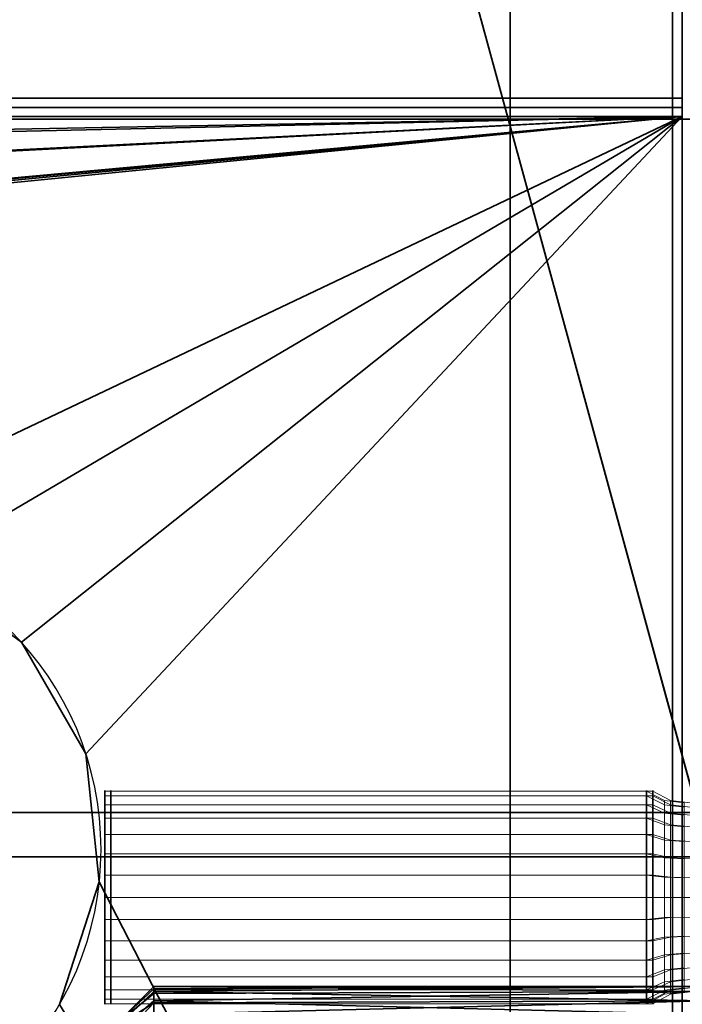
# Model space of a CAD drawing. Header units: millimetres. Extents: x -523 to 5173, y -130 to 66.
# Tile 781 of 1056: x 319 to 337, y -33 to -7. Entities that reach past the tile are written whole.
import ezdxf

# ---------------------------------------------------------------- set-up
doc = ezdxf.new("R2010")
doc.units = ezdxf.units.MM
doc.layers.add('151', color=7, linetype='Continuous', true_color=0xffffff)

# ---------------------------------------------------------------- blocks, each defined once
blk = doc.blocks.new('UG_SURFACE_009')
at = {"layer": '151', "color": 252, "linetype": 'Continuous', "lineweight": 35}
for points in [[(522.5, -46, 2207), (522.5, 40, 2207), (-522.5, 40, 2207), (-522.5, -46, 2207)], [(-372.5, -46, 2057), (-372.5, 40, 2057), (372.5, 40, 2057), (372.5, -46, 2057)]]:
    blk.add_3dface(points, dxfattribs=at)
blk = doc.blocks.new('UG_SURFACE_014')
at = {"layer": '151', "color": 252, "linetype": 'Continuous', "lineweight": 35}
for points in [[(332.665, -62, 2014.25), (332.665, -2, 2014.25), (-332.335, -2, 2014.25), (-332.335, -62, 2014.25)], [(-332.335, -62, 4.25), (-332.335, -2, 4.25), (332.665, -2, 4.25), (332.665, -62, 4.25)], [(332.665, -62, 4.25), (332.665, -2, 4.25), (332.665, -2, 2014.25), (332.665, -62, 2014.25)]]:
    blk.add_3dface(points, dxfattribs=at)
blk = doc.blocks.new('UG_SURFACE_015')
at = {"layer": '151', "color": 252, "linetype": 'Continuous', "lineweight": 35}
for points in [[(337.063, -2.6, 1.75), (266.34, -2.6, 1.75), (266.34, -42.55, 1.75), (337.063, -42.55, 1.75)], [(337.063, -42.55, 0.95), (266.34, -42.55, 0.95), (266.34, -2.6, 0.95), (337.063, -2.6, 0.95)], [(337.063, -42.55, 0.95), (337.063, -2.6, 0.95), (337.063, -2.6, 1.75), (337.063, -42.55, 1.75)], [(-337, -2.847, 2025.108), (337.33, -2.847, 2025.108), (337.33, -8.632, 2023.228), (-337, -8.632, 2023.228)], [(337.33, -8.632, 2023.228), (337.33, -2.847, 2025.108), (337.33, -3.095, 2025.869), (337.33, -8.879, 2023.989)], [(-337, -8.879, 2023.989), (337.33, -8.879, 2023.989), (337.33, -3.095, 2025.869), (-337, -3.095, 2025.869)], [(-337, -8.632, 2023.228), (337.33, -8.632, 2023.228), (337.33, -9.127, 2023.15), (-337, -9.127, 2023.15)], [(337.33, -8.879, 2023.989), (337.33, -9.127, 2023.95), (337.33, -9.127, 2023.15), (337.33, -8.632, 2023.228)], [(-337, -9.127, 2023.95), (337.33, -9.127, 2023.95), (337.33, -8.879, 2023.989), (-337, -8.879, 2023.989)], [(-304.418, -21.326, 2023.15), (-337, -9.127, 2023.15), (337.33, -9.127, 2023.15)], [(337.33, -9.127, 2023.95), (-337, -9.127, 2023.95), (-99.835, -30.9, 2023.95)], [(337.33, -9.127, 2023.15), (-301.592, -23.379, 2023.15), (-304.418, -21.326, 2023.15)], [(-99.835, -30.9, 2023.15), (-301.592, -23.379, 2023.15), (337.33, -9.127, 2023.15)], [(337.33, -9.127, 2023.15), (-98.98, -31.082, 2023.15), (-99.835, -30.9, 2023.15)], [(-99.835, -30.9, 2023.95), (-98.98, -31.082, 2023.95), (337.33, -9.127, 2023.95)], [(337.33, -9.127, 2023.15), (-98.274, -31.595, 2023.15), (-98.98, -31.082, 2023.15)], [(-98.98, -31.082, 2023.95), (-98.274, -31.595, 2023.95), (337.33, -9.127, 2023.95)], [(-98.274, -31.595, 2023.15), (337.33, -9.127, 2023.15), (100.165, -30.9, 2023.15)], [(100.165, -30.9, 2023.95), (337.33, -9.127, 2023.95), (-98.274, -31.595, 2023.95)], [(101.02, -31.082, 2023.15), (100.165, -30.9, 2023.15), (337.33, -9.127, 2023.15)], [(100.165, -30.9, 2023.95), (101.02, -31.082, 2023.95), (337.33, -9.127, 2023.95)], [(101.726, -31.595, 2023.15), (101.02, -31.082, 2023.15), (337.33, -9.127, 2023.15)], [(337.33, -9.127, 2023.95), (101.02, -31.082, 2023.95), (101.726, -31.595, 2023.95)], [(337.33, -9.127, 2023.15), (102.163, -32.351, 2023.15), (101.726, -31.595, 2023.15)], [(101.726, -31.595, 2023.95), (102.163, -32.351, 2023.95), (337.33, -9.127, 2023.95)], [(102.163, -32.351, 2023.15), (337.33, -9.127, 2023.15), (313.165, -20.6, 2023.15), (309.749, -21.326, 2023.15)], [(309.749, -21.326, 2023.95), (313.165, -20.6, 2023.95), (337.33, -9.127, 2023.95), (102.163, -32.351, 2023.95)], [(316.582, -21.326, 2023.15), (313.165, -20.6, 2023.15), (337.33, -9.127, 2023.15)], [(337.33, -9.127, 2023.95), (313.165, -20.6, 2023.95), (316.582, -21.326, 2023.95)], [(337.33, -9.127, 2023.15), (319.408, -23.379, 2023.15), (316.582, -21.326, 2023.15)], [(316.582, -21.326, 2023.95), (319.408, -23.379, 2023.95), (337.33, -9.127, 2023.95)], [(321.154, -26.404, 2023.15), (319.408, -23.379, 2023.15), (337.33, -9.127, 2023.15)], [(337.33, -9.127, 2023.95), (319.408, -23.379, 2023.95), (321.154, -26.404, 2023.95)], [(337.33, -9.127, 2023.15), (337.33, -60.6, 2023.15), (321.519, -29.878, 2023.15), (321.154, -26.404, 2023.15)], [(321.154, -26.404, 2023.95), (321.519, -29.878, 2023.95), (337.33, -60.6, 2023.95), (337.33, -9.127, 2023.95)], [(337.33, -9.127, 2023.95), (337.33, -60.6, 2023.95), (337.33, -60.6, 2023.15), (337.33, -9.127, 2023.15)], [(319.408, -23.379, 2023.15), (319.408, -23.379, 2023.95), (316.582, -21.326, 2023.95), (316.582, -21.326, 2023.15)], [(321.154, -26.404, 2023.15), (321.154, -26.404, 2023.95), (319.408, -23.379, 2023.95), (319.408, -23.379, 2023.15)], [(321.519, -29.878, 2023.15), (321.519, -29.878, 2023.95), (321.154, -26.404, 2023.95), (321.154, -26.404, 2023.15)], [(320.44, -33.2, 2023.15), (320.44, -33.2, 2023.95), (321.519, -29.878, 2023.95), (321.519, -29.878, 2023.15)], [(320.44, -33.2, 2023.15), (321.519, -29.878, 2023.15), (337.33, -60.6, 2023.15)], [(337.33, -60.6, 2023.95), (321.519, -29.878, 2023.95), (320.44, -33.2, 2023.95)]]:
    blk.add_3dface(points, dxfattribs=at)
blk = doc.blocks.new('UG_SURFACE_016')
at = {"layer": '151', "color": 252, "linetype": 'Continuous', "lineweight": 35}
for points in [[(337.063, -2.6, 1.75), (266.34, -2.6, 1.75), (266.34, -42.55, 1.75), (337.063, -42.55, 1.75)], [(337.063, -42.55, 0.95), (266.34, -42.55, 0.95), (266.34, -2.6, 0.95), (337.063, -2.6, 0.95)], [(337.063, -42.55, 0.95), (337.063, -2.6, 0.95), (337.063, -2.6, 1.75), (337.063, -42.55, 1.75)], [(-337, -2.847, 2025.108), (337.33, -2.847, 2025.108), (337.33, -8.632, 2023.228), (-337, -8.632, 2023.228)], [(337.33, -8.632, 2023.228), (337.33, -2.847, 2025.108), (337.33, -3.095, 2025.869), (337.33, -8.879, 2023.989)], [(-337, -8.879, 2023.989), (337.33, -8.879, 2023.989), (337.33, -3.095, 2025.869), (-337, -3.095, 2025.869)], [(-337, -8.632, 2023.228), (337.33, -8.632, 2023.228), (337.33, -9.127, 2023.15), (-337, -9.127, 2023.15)], [(337.33, -8.879, 2023.989), (337.33, -9.127, 2023.95), (337.33, -9.127, 2023.15), (337.33, -8.632, 2023.228)], [(-337, -9.127, 2023.95), (337.33, -9.127, 2023.95), (337.33, -8.879, 2023.989), (-337, -8.879, 2023.989)], [(-304.418, -21.326, 2023.15), (-337, -9.127, 2023.15), (337.33, -9.127, 2023.15)], [(337.33, -9.127, 2023.95), (-337, -9.127, 2023.95), (-99.835, -30.9, 2023.95)], [(337.33, -9.127, 2023.15), (-301.592, -23.379, 2023.15), (-304.418, -21.326, 2023.15)], [(-99.835, -30.9, 2023.15), (-301.592, -23.379, 2023.15), (337.33, -9.127, 2023.15)], [(337.33, -9.127, 2023.15), (-98.98, -31.082, 2023.15), (-99.835, -30.9, 2023.15)], [(-99.835, -30.9, 2023.95), (-98.98, -31.082, 2023.95), (337.33, -9.127, 2023.95)], [(337.33, -9.127, 2023.15), (-98.274, -31.595, 2023.15), (-98.98, -31.082, 2023.15)], [(-98.98, -31.082, 2023.95), (-98.274, -31.595, 2023.95), (337.33, -9.127, 2023.95)], [(-98.274, -31.595, 2023.15), (337.33, -9.127, 2023.15), (100.165, -30.9, 2023.15)], [(100.165, -30.9, 2023.95), (337.33, -9.127, 2023.95), (-98.274, -31.595, 2023.95)], [(101.02, -31.082, 2023.15), (100.165, -30.9, 2023.15), (337.33, -9.127, 2023.15)], [(100.165, -30.9, 2023.95), (101.02, -31.082, 2023.95), (337.33, -9.127, 2023.95)], [(101.726, -31.595, 2023.15), (101.02, -31.082, 2023.15), (337.33, -9.127, 2023.15)], [(337.33, -9.127, 2023.95), (101.02, -31.082, 2023.95), (101.726, -31.595, 2023.95)], [(337.33, -9.127, 2023.15), (102.163, -32.351, 2023.15), (101.726, -31.595, 2023.15)], [(101.726, -31.595, 2023.95), (102.163, -32.351, 2023.95), (337.33, -9.127, 2023.95)], [(102.163, -32.351, 2023.15), (337.33, -9.127, 2023.15), (313.165, -20.6, 2023.15), (309.749, -21.326, 2023.15)], [(309.749, -21.326, 2023.95), (313.165, -20.6, 2023.95), (337.33, -9.127, 2023.95), (102.163, -32.351, 2023.95)], [(316.582, -21.326, 2023.15), (313.165, -20.6, 2023.15), (337.33, -9.127, 2023.15)], [(337.33, -9.127, 2023.95), (313.165, -20.6, 2023.95), (316.582, -21.326, 2023.95)], [(337.33, -9.127, 2023.15), (319.408, -23.379, 2023.15), (316.582, -21.326, 2023.15)], [(316.582, -21.326, 2023.95), (319.408, -23.379, 2023.95), (337.33, -9.127, 2023.95)], [(321.154, -26.404, 2023.15), (319.408, -23.379, 2023.15), (337.33, -9.127, 2023.15)], [(337.33, -9.127, 2023.95), (319.408, -23.379, 2023.95), (321.154, -26.404, 2023.95)], [(337.33, -9.127, 2023.15), (337.33, -60.6, 2023.15), (321.519, -29.878, 2023.15), (321.154, -26.404, 2023.15)], [(321.154, -26.404, 2023.95), (321.519, -29.878, 2023.95), (337.33, -60.6, 2023.95), (337.33, -9.127, 2023.95)], [(337.33, -9.127, 2023.95), (337.33, -60.6, 2023.95), (337.33, -60.6, 2023.15), (337.33, -9.127, 2023.15)], [(319.408, -23.379, 2023.15), (319.408, -23.379, 2023.95), (316.582, -21.326, 2023.95), (316.582, -21.326, 2023.15)], [(321.154, -26.404, 2023.15), (321.154, -26.404, 2023.95), (319.408, -23.379, 2023.95), (319.408, -23.379, 2023.15)], [(321.519, -29.878, 2023.15), (321.519, -29.878, 2023.95), (321.154, -26.404, 2023.95), (321.154, -26.404, 2023.15)], [(320.44, -33.2, 2023.15), (320.44, -33.2, 2023.95), (321.519, -29.878, 2023.95), (321.519, -29.878, 2023.15)], [(320.44, -33.2, 2023.15), (321.519, -29.878, 2023.15), (337.33, -60.6, 2023.15)], [(337.33, -60.6, 2023.95), (321.519, -29.878, 2023.95), (320.44, -33.2, 2023.95)]]:
    blk.add_3dface(points, dxfattribs=at)
blk = doc.blocks.new('UG_SURFACE_017')
at = {"layer": '151', "color": 252, "linetype": 'Continuous', "lineweight": 35}
for points in [[(322, -33.711, 780.159), (323, -32.716, 780.264), (323, -32.782, 779.643)], [(323, -32.909, 780.857), (323, -32.716, 780.264), (322, -33.711, 780.159)], [(323, -32.782, 779.643), (323, -32.847, 779.023), (322, -33.798, 779.332), (322, -33.711, 780.159)], [(338, -32.716, 779.636), (323, -32.782, 779.643), (323, -32.716, 780.264)], [(323, -32.716, 780.264), (338, -32.847, 780.877), (338, -32.716, 779.636)], [(338, -32.716, 779.636), (338, -33.102, 778.45), (323, -32.847, 779.023)], [(323, -32.847, 779.023), (323, -32.782, 779.643), (338, -32.716, 779.636)], [(323, -32.716, 780.264), (323, -32.909, 780.857), (338, -32.847, 780.877)], [(322, -33.798, 779.332), (323, -32.847, 779.023), (323, -33.159, 778.483)], [(322, -33.711, 780.159), (322, -33.968, 780.95), (323, -33.102, 781.45), (323, -32.909, 780.857)], [(323, -33.519, 781.914), (323, -33.102, 781.45), (322, -33.968, 780.95), (322, -34.524, 781.568)], [(338, -33.471, 781.957), (338, -32.847, 780.877), (323, -33.102, 781.45)], [(338, -32.847, 780.877), (323, -32.909, 780.857), (323, -33.102, 781.45)], [(338, -33.102, 778.45), (323, -33.159, 778.483), (323, -32.847, 779.023)], [(338, -33.102, 778.45), (338, -33.937, 777.523), (323, -33.471, 777.943)], [(323, -33.471, 777.943), (323, -33.159, 778.483), (338, -33.102, 778.45)], [(323, -33.102, 781.45), (323, -33.519, 781.914), (338, -33.471, 781.957)], [(323, -33.159, 778.483), (323, -33.471, 777.943), (322, -34.214, 778.612), (322, -33.798, 779.332)]]:
    blk.add_3dface(points, dxfattribs=at)
blk = doc.blocks.new('UG_SURFACE_020')
at = {"layer": '151', "color": 1, "linetype": 'Continuous', "lineweight": 35}
for points in [[(-337.835, -28, -1.05), (338.165, -28, -1.05), (338.165, -48, -1.05), (-337.835, -48, -1.05)], [(-337.835, -28, 0.95), (338.165, -28, 0.95), (338.165, -28, -1.05), (-337.835, -28, -1.05)], [(-337.835, -48, 0.95), (338.165, -48, 0.95), (338.165, -28, 0.95), (-337.835, -28, 0.95)]]:
    blk.add_3dface(points, dxfattribs=at)
blk = doc.blocks.new('UG_SURFACE_021')
at = {"layer": '151', "color": 1, "linetype": 'Continuous', "lineweight": 35}
for points in [[(-337.835, -9.2, 2024.95), (338.165, -9.2, 2024.95), (338.165, -29.2, 2024.95), (-337.835, -29.2, 2024.95)], [(-337.835, -9.2, 2026.95), (338.165, -9.2, 2026.95), (338.165, -9.2, 2024.95), (-337.835, -9.2, 2024.95)], [(-337.835, -29.2, 2026.95), (338.165, -29.2, 2026.95), (338.165, -9.2, 2026.95), (-337.835, -9.2, 2026.95)], [(-337.835, -29.2, 2024.95), (338.165, -29.2, 2024.95), (338.165, -29.2, 2026.95), (-337.835, -29.2, 2026.95)]]:
    blk.add_3dface(points, dxfattribs=at)
blk = doc.blocks.new('UG_SURFACE_027')
at = {"layer": '151', "color": 252, "linetype": 'Continuous', "lineweight": 35}
for points in [[(332.665, -62, 2014.25), (332.665, -2, 2014.25), (-332.335, -2, 2014.25), (-332.335, -62, 2014.25)], [(-332.335, -62, 4.25), (-332.335, -2, 4.25), (332.665, -2, 4.25), (332.665, -62, 4.25)], [(332.665, -62, 4.25), (332.665, -2, 4.25), (332.665, -2, 2014.25), (332.665, -62, 2014.25)]]:
    blk.add_3dface(points, dxfattribs=at)
blk = doc.blocks.new('UG_SURFACE_034')
at = {"layer": '151', "color": 252, "linetype": 'Continuous', "lineweight": 18}
for points in [[(321.664, -28.147, 1877.089), (321.664, -27.544, 1876.045), (321.664, -27.418, 1874.847), (321.664, -30.3, 1875.15)], [(321.664, -27.418, 1874.847), (321.664, -27.791, 1873.701), (321.664, -28.597, 1872.806), (321.664, -30.3, 1875.15)], [(321.664, -27.418, 1874.847), (336.364, -27.418, 1874.847), (336.364, -27.791, 1873.701), (321.664, -27.791, 1873.701)], [(321.664, -27.544, 1876.045), (336.364, -27.544, 1876.045), (336.364, -27.418, 1874.847), (321.664, -27.418, 1874.847)], [(336.364, -27.791, 1873.701), (336.364, -27.418, 1874.847), (336.846, -27.672, 1874.874), (336.846, -28.012, 1873.829)], [(336.364, -27.418, 1874.847), (336.364, -27.544, 1876.045), (336.846, -27.787, 1875.967), (336.846, -27.672, 1874.874)], [(321.664, -28.147, 1877.089), (336.364, -28.147, 1877.089), (336.364, -27.544, 1876.045), (321.664, -27.544, 1876.045)], [(336.364, -27.544, 1876.045), (336.364, -28.147, 1877.089), (336.846, -28.336, 1876.918), (336.846, -27.787, 1875.967)], [(336.846, -28.012, 1873.829), (336.846, -27.672, 1874.874), (337.386, -27.739, 1874.881), (337.386, -28.07, 1873.862)], [(336.846, -27.672, 1874.874), (336.846, -27.787, 1875.967), (337.386, -27.851, 1875.946), (337.386, -27.739, 1874.881)], [(321.664, -27.791, 1873.701), (336.364, -27.791, 1873.701), (336.364, -28.597, 1872.806), (321.664, -28.597, 1872.806)], [(336.364, -28.597, 1872.806), (336.364, -27.791, 1873.701), (336.846, -28.012, 1873.829), (336.846, -28.747, 1873.012)], [(336.846, -27.787, 1875.967), (336.846, -28.336, 1876.918), (337.386, -28.386, 1876.873), (337.386, -27.851, 1875.946)], [(336.846, -28.747, 1873.012), (336.846, -28.012, 1873.829), (337.386, -28.07, 1873.862), (337.386, -28.786, 1873.067)], [(321.664, -30.3, 1875.15), (321.664, -29.121, 1877.797), (321.664, -28.147, 1877.089)], [(321.664, -29.121, 1877.797), (336.364, -29.121, 1877.797), (336.364, -28.147, 1877.089), (321.664, -28.147, 1877.089)], [(336.364, -28.147, 1877.089), (336.364, -29.121, 1877.797), (336.846, -29.225, 1877.564), (336.846, -28.336, 1876.918)], [(336.846, -28.336, 1876.918), (336.846, -29.225, 1877.564), (337.386, -29.253, 1877.503), (337.386, -28.386, 1876.873)], [(321.664, -28.597, 1872.806), (321.664, -29.698, 1872.316), (321.664, -30.902, 1872.316), (321.664, -30.3, 1875.15)], [(321.664, -28.597, 1872.806), (336.364, -28.597, 1872.806), (336.364, -29.698, 1872.316), (321.664, -29.698, 1872.316)], [(336.364, -29.698, 1872.316), (336.364, -28.597, 1872.806), (336.846, -28.747, 1873.012), (336.846, -29.751, 1872.565)], [(336.846, -29.751, 1872.565), (336.846, -28.747, 1873.012), (337.386, -28.786, 1873.067), (337.386, -29.765, 1872.631)], [(321.664, -31.479, 1877.797), (321.664, -30.3, 1878.047), (321.664, -29.121, 1877.797), (321.664, -30.3, 1875.15)], [(321.664, -30.3, 1878.047), (336.364, -30.3, 1878.047), (336.364, -29.121, 1877.797), (321.664, -29.121, 1877.797)], [(336.364, -29.121, 1877.797), (336.364, -30.3, 1878.047), (336.846, -30.3, 1877.792), (336.846, -29.225, 1877.564)], [(336.846, -29.225, 1877.564), (336.846, -30.3, 1877.792), (337.386, -30.3, 1877.725), (337.386, -29.253, 1877.503)], [(321.664, -29.698, 1872.316), (336.364, -29.698, 1872.316), (336.364, -30.902, 1872.316), (321.664, -30.902, 1872.316)], [(336.364, -30.902, 1872.316), (336.364, -29.698, 1872.316), (336.846, -29.751, 1872.565), (336.846, -30.849, 1872.565)], [(336.846, -30.849, 1872.565), (336.846, -29.751, 1872.565), (337.386, -29.765, 1872.631), (337.386, -30.835, 1872.631)], [(321.664, -30.902, 1872.316), (321.664, -32.003, 1872.806), (321.664, -32.809, 1873.701), (321.664, -30.3, 1875.15)], [(321.664, -32.809, 1873.701), (321.664, -33.182, 1874.847), (321.664, -33.056, 1876.045), (321.664, -30.3, 1875.15)], [(321.664, -33.056, 1876.045), (321.664, -32.453, 1877.089), (321.664, -31.479, 1877.797), (321.664, -30.3, 1875.15)], [(321.664, -31.479, 1877.797), (336.364, -31.479, 1877.797), (336.364, -30.3, 1878.047), (321.664, -30.3, 1878.047)], [(336.364, -30.3, 1878.047), (336.364, -31.479, 1877.797), (336.846, -31.375, 1877.564), (336.846, -30.3, 1877.792)], [(336.846, -30.3, 1877.792), (336.846, -31.375, 1877.564), (337.386, -31.347, 1877.503), (337.386, -30.3, 1877.725)], [(321.664, -30.902, 1872.316), (336.364, -30.902, 1872.316), (336.364, -32.003, 1872.806), (321.664, -32.003, 1872.806)], [(336.364, -32.003, 1872.806), (336.364, -30.902, 1872.316), (336.846, -30.849, 1872.565), (336.846, -31.853, 1873.012)], [(336.846, -31.853, 1873.012), (336.846, -30.849, 1872.565), (337.386, -30.835, 1872.631), (337.386, -31.814, 1873.067)], [(321.664, -32.453, 1877.089), (336.364, -32.453, 1877.089), (336.364, -31.479, 1877.797), (321.664, -31.479, 1877.797)], [(336.364, -31.479, 1877.797), (336.364, -32.453, 1877.089), (336.846, -32.264, 1876.918), (336.846, -31.375, 1877.564)], [(336.846, -31.375, 1877.564), (336.846, -32.264, 1876.918), (337.386, -32.214, 1876.873), (337.386, -31.347, 1877.503)], [(321.664, -32.003, 1872.806), (336.364, -32.003, 1872.806), (336.364, -32.809, 1873.701), (321.664, -32.809, 1873.701)], [(336.364, -32.809, 1873.701), (336.364, -32.003, 1872.806), (336.846, -31.853, 1873.012), (336.846, -32.588, 1873.829)], [(336.846, -32.588, 1873.829), (336.846, -31.853, 1873.012), (337.386, -31.814, 1873.067), (337.386, -32.53, 1873.862)], [(336.364, -32.453, 1877.089), (336.364, -33.056, 1876.045), (336.846, -32.813, 1875.967), (336.846, -32.264, 1876.918)], [(336.846, -32.264, 1876.918), (336.846, -32.813, 1875.967), (337.386, -32.749, 1875.946), (337.386, -32.214, 1876.873)], [(321.664, -33.056, 1876.045), (336.364, -33.056, 1876.045), (336.364, -32.453, 1877.089), (321.664, -32.453, 1877.089)], [(336.846, -32.928, 1874.874), (336.846, -32.588, 1873.829), (337.386, -32.53, 1873.862), (337.386, -32.861, 1874.881)], [(321.664, -32.809, 1873.701), (336.364, -32.809, 1873.701), (336.364, -33.182, 1874.847), (321.664, -33.182, 1874.847)], [(336.364, -33.182, 1874.847), (336.364, -32.809, 1873.701), (336.846, -32.588, 1873.829), (336.846, -32.928, 1874.874)], [(336.364, -33.056, 1876.045), (336.364, -33.182, 1874.847), (336.846, -32.928, 1874.874), (336.846, -32.813, 1875.967)], [(336.846, -32.813, 1875.967), (336.846, -32.928, 1874.874), (337.386, -32.861, 1874.881), (337.386, -32.749, 1875.946)], [(321.664, -33.182, 1874.847), (336.364, -33.182, 1874.847), (336.364, -33.056, 1876.045), (321.664, -33.056, 1876.045)]]:
    blk.add_3dface(points, dxfattribs=at)
blk = doc.blocks.new('UG_SURFACE_035')
at = {"layer": '151', "color": 252, "linetype": 'Continuous', "lineweight": 18}
for points in [[(321.829, -28.147, 151.889), (321.829, -27.544, 150.845), (321.829, -27.418, 149.647), (321.829, -30.3, 149.95)], [(321.829, -27.418, 149.647), (321.829, -27.791, 148.501), (321.829, -28.597, 147.606), (321.829, -30.3, 149.95)], [(321.829, -27.418, 149.647), (336.529, -27.418, 149.647), (336.529, -27.791, 148.501), (321.829, -27.791, 148.501)], [(321.829, -27.544, 150.845), (336.529, -27.544, 150.845), (336.529, -27.418, 149.647), (321.829, -27.418, 149.647)], [(336.529, -27.791, 148.501), (336.529, -27.418, 149.647), (337.011, -27.672, 149.674), (337.011, -28.012, 148.629)], [(336.529, -27.418, 149.647), (336.529, -27.544, 150.845), (337.011, -27.787, 150.767), (337.011, -27.672, 149.674)], [(321.829, -28.147, 151.889), (336.529, -28.147, 151.889), (336.529, -27.544, 150.845), (321.829, -27.544, 150.845)], [(336.529, -27.544, 150.845), (336.529, -28.147, 151.889), (337.011, -28.336, 151.718), (337.011, -27.787, 150.767)], [(337.011, -28.012, 148.629), (337.011, -27.672, 149.674), (337.552, -27.739, 149.681), (337.552, -28.07, 148.662)], [(337.011, -27.672, 149.674), (337.011, -27.787, 150.767), (337.552, -27.851, 150.746), (337.552, -27.739, 149.681)], [(321.829, -27.791, 148.501), (336.529, -27.791, 148.501), (336.529, -28.597, 147.606), (321.829, -28.597, 147.606)], [(336.529, -28.597, 147.606), (336.529, -27.791, 148.501), (337.011, -28.012, 148.629), (337.011, -28.747, 147.812)], [(337.011, -27.787, 150.767), (337.011, -28.336, 151.718), (337.552, -28.386, 151.673), (337.552, -27.851, 150.746)], [(337.011, -28.747, 147.812), (337.011, -28.012, 148.629), (337.552, -28.07, 148.662), (337.552, -28.786, 147.867)], [(321.829, -30.3, 149.95), (321.829, -29.121, 152.597), (321.829, -28.147, 151.889)], [(321.829, -29.121, 152.597), (336.529, -29.121, 152.597), (336.529, -28.147, 151.889), (321.829, -28.147, 151.889)], [(336.529, -28.147, 151.889), (336.529, -29.121, 152.597), (337.011, -29.225, 152.364), (337.011, -28.336, 151.718)], [(337.011, -28.336, 151.718), (337.011, -29.225, 152.364), (337.552, -29.253, 152.303), (337.552, -28.386, 151.673)], [(321.829, -28.597, 147.606), (321.829, -29.698, 147.116), (321.829, -30.902, 147.116), (321.829, -30.3, 149.95)], [(321.829, -28.597, 147.606), (336.529, -28.597, 147.606), (336.529, -29.698, 147.116), (321.829, -29.698, 147.116)], [(336.529, -29.698, 147.116), (336.529, -28.597, 147.606), (337.011, -28.747, 147.812), (337.011, -29.751, 147.365)], [(337.011, -29.751, 147.365), (337.011, -28.747, 147.812), (337.552, -28.786, 147.867), (337.552, -29.765, 147.431)], [(321.829, -31.479, 152.597), (321.829, -30.3, 152.847), (321.829, -29.121, 152.597), (321.829, -30.3, 149.95)], [(321.829, -30.3, 152.847), (336.529, -30.3, 152.847), (336.529, -29.121, 152.597), (321.829, -29.121, 152.597)], [(336.529, -29.121, 152.597), (336.529, -30.3, 152.847), (337.011, -30.3, 152.592), (337.011, -29.225, 152.364)], [(337.011, -29.225, 152.364), (337.011, -30.3, 152.592), (337.552, -30.3, 152.525), (337.552, -29.253, 152.303)], [(321.829, -29.698, 147.116), (336.529, -29.698, 147.116), (336.529, -30.902, 147.116), (321.829, -30.902, 147.116)], [(336.529, -30.902, 147.116), (336.529, -29.698, 147.116), (337.011, -29.751, 147.365), (337.011, -30.849, 147.365)], [(337.011, -30.849, 147.365), (337.011, -29.751, 147.365), (337.552, -29.765, 147.431), (337.552, -30.835, 147.431)], [(321.829, -30.902, 147.116), (321.829, -32.003, 147.606), (321.829, -32.809, 148.501), (321.829, -30.3, 149.95)], [(321.829, -32.809, 148.501), (321.829, -33.182, 149.647), (321.829, -33.056, 150.845), (321.829, -30.3, 149.95)], [(321.829, -33.056, 150.845), (321.829, -32.453, 151.889), (321.829, -31.479, 152.597), (321.829, -30.3, 149.95)], [(321.829, -31.479, 152.597), (336.529, -31.479, 152.597), (336.529, -30.3, 152.847), (321.829, -30.3, 152.847)], [(336.529, -30.3, 152.847), (336.529, -31.479, 152.597), (337.011, -31.375, 152.364), (337.011, -30.3, 152.592)], [(337.011, -30.3, 152.592), (337.011, -31.375, 152.364), (337.552, -31.347, 152.303), (337.552, -30.3, 152.525)], [(321.829, -30.902, 147.116), (336.529, -30.902, 147.116), (336.529, -32.003, 147.606), (321.829, -32.003, 147.606)], [(336.529, -32.003, 147.606), (336.529, -30.902, 147.116), (337.011, -30.849, 147.365), (337.011, -31.853, 147.812)], [(337.011, -31.853, 147.812), (337.011, -30.849, 147.365), (337.552, -30.835, 147.431), (337.552, -31.814, 147.867)], [(321.829, -32.453, 151.889), (336.529, -32.453, 151.889), (336.529, -31.479, 152.597), (321.829, -31.479, 152.597)], [(336.529, -31.479, 152.597), (336.529, -32.453, 151.889), (337.011, -32.264, 151.718), (337.011, -31.375, 152.364)], [(337.011, -31.375, 152.364), (337.011, -32.264, 151.718), (337.552, -32.214, 151.673), (337.552, -31.347, 152.303)], [(321.829, -32.003, 147.606), (336.529, -32.003, 147.606), (336.529, -32.809, 148.501), (321.829, -32.809, 148.501)], [(336.529, -32.809, 148.501), (336.529, -32.003, 147.606), (337.011, -31.853, 147.812), (337.011, -32.588, 148.629)], [(337.011, -32.588, 148.629), (337.011, -31.853, 147.812), (337.552, -31.814, 147.867), (337.552, -32.53, 148.662)], [(336.529, -32.453, 151.889), (336.529, -33.056, 150.845), (337.011, -32.813, 150.767), (337.011, -32.264, 151.718)], [(337.011, -32.264, 151.718), (337.011, -32.813, 150.767), (337.552, -32.749, 150.746), (337.552, -32.214, 151.673)], [(321.829, -33.056, 150.845), (336.529, -33.056, 150.845), (336.529, -32.453, 151.889), (321.829, -32.453, 151.889)], [(337.011, -32.928, 149.674), (337.011, -32.588, 148.629), (337.552, -32.53, 148.662), (337.552, -32.861, 149.681)], [(321.829, -32.809, 148.501), (336.529, -32.809, 148.501), (336.529, -33.182, 149.647), (321.829, -33.182, 149.647)], [(336.529, -33.182, 149.647), (336.529, -32.809, 148.501), (337.011, -32.588, 148.629), (337.011, -32.928, 149.674)], [(336.529, -33.056, 150.845), (336.529, -33.182, 149.647), (337.011, -32.928, 149.674), (337.011, -32.813, 150.767)], [(337.011, -32.813, 150.767), (337.011, -32.928, 149.674), (337.552, -32.861, 149.681), (337.552, -32.749, 150.746)], [(321.829, -33.182, 149.647), (336.529, -33.182, 149.647), (336.529, -33.056, 150.845), (321.829, -33.056, 150.845)]]:
    blk.add_3dface(points, dxfattribs=at)
blk = doc.blocks.new('UG_SURFACE_040')
at = {"layer": '151', "color": 252, "linetype": 'Continuous', "lineweight": 35}
for points in [[(322, -33.711, 1245.359), (323, -32.716, 1245.464), (323, -32.782, 1244.843)], [(323, -32.909, 1246.057), (323, -32.716, 1245.464), (322, -33.711, 1245.359)], [(323, -32.782, 1244.843), (323, -32.847, 1244.223), (322, -33.798, 1244.532), (322, -33.711, 1245.359)], [(338, -32.847, 1246.077), (338, -32.716, 1244.836), (323, -32.716, 1245.464)], [(338, -32.716, 1244.836), (323, -32.782, 1244.843), (323, -32.716, 1245.464)], [(323, -32.847, 1244.223), (338, -32.716, 1244.836), (338, -33.102, 1243.65)], [(323, -32.847, 1244.223), (323, -32.782, 1244.843), (338, -32.716, 1244.836)], [(323, -32.716, 1245.464), (323, -32.909, 1246.057), (338, -32.847, 1246.077)], [(322, -34.214, 1243.812), (322, -33.798, 1244.532), (323, -32.847, 1244.223), (323, -33.159, 1243.683)], [(322, -33.711, 1245.359), (322, -33.968, 1246.15), (323, -33.102, 1246.65), (323, -32.909, 1246.057)], [(323, -33.519, 1247.113), (323, -33.102, 1246.65), (322, -33.968, 1246.15), (322, -34.524, 1246.768)], [(338, -33.471, 1247.157), (338, -32.847, 1246.077), (323, -33.102, 1246.65)], [(338, -32.847, 1246.077), (323, -32.909, 1246.057), (323, -33.102, 1246.65)], [(338, -33.102, 1243.65), (323, -33.159, 1243.683), (323, -32.847, 1244.223)], [(338, -33.102, 1243.65), (338, -33.937, 1242.723), (323, -33.471, 1243.143)], [(323, -33.471, 1243.143), (323, -33.159, 1243.683), (338, -33.102, 1243.65)], [(323, -33.102, 1246.65), (323, -33.519, 1247.113), (338, -33.471, 1247.157)], [(323, -33.159, 1243.683), (323, -33.471, 1243.143), (322, -34.214, 1243.812)]]:
    blk.add_3dface(points, dxfattribs=at)
blk = doc.blocks.new('UG_SURFACE_041')
at = {"layer": '151', "color": 252, "linetype": 'Continuous', "lineweight": 35}
for points in [[(-329, 4.013, -5), (-344, 4.013, -5), (-344, -50.87, -5), (344, -50.87, -5)], [(-329, 4.013, -6), (329, 4.013, -6), (-344, -50.87, -6)], [(329, 4.013, -6), (344, 4.013, -6), (344, -50.87, -6), (-344, -50.87, -6)], [(329, 4.013, -5), (-329, 4.013, -5), (344, -50.87, -5)], [(344, -50.87, -5), (344, 4.013, -5), (329, 4.013, -5)]]:
    blk.add_3dface(points, dxfattribs=at)
blk = doc.blocks.new('UG_SURFACE_057')
at = {"layer": '151', "color": 252, "linetype": 'Continuous', "lineweight": 35}
for points in [[(-346.5, -52.92, 2031.5), (346.5, -52.92, 2031.5), (346.5, 14.92, 2031.5), (-346.5, 14.92, 2031.5)], [(-345, -52.92, 2030), (-345, 14.92, 2030), (345, 14.92, 2030), (345, -52.92, 2030)]]:
    blk.add_3dface(points, dxfattribs=at)
blk = doc.blocks.new('UG_SURFACE_068')
at = {"layer": '151', "color": 252, "linetype": 'Continuous', "lineweight": 35}
for points in [[(-346.5, -52.92, 2031.5), (346.5, -52.92, 2031.5), (346.5, 14.92, 2031.5), (-346.5, 14.92, 2031.5)], [(-345, -52.92, 2030), (-345, 14.92, 2030), (345, 14.92, 2030), (345, -52.92, 2030)]]:
    blk.add_3dface(points, dxfattribs=at)

msp = doc.modelspace()

# ---------------------------------------------------------------- linework, layer by layer
at = {"layer": '151', "color": 253, "linetype": 'Continuous', "lineweight": -3}
for p, q in [((332.665, -2, 2014.25), (332.665, -62, 2014.25)), ((332.665, -2, 4.25), (332.665, -62, 4.25)), ((332.665, -2, 4.25), (332.665, -62, 4.25)), ((332.665, -2, 2014.25), (332.665, -62, 2014.25)), ((337.063, -59.5, 1.75), (337.063, -2.6, 1.75)), ((337.063, -59.5, 0.95), (337.063, -2.6, 0.95)), ((337.063, -59.5, 0.95), (337.063, -2.6, 0.95)), ((337.063, -59.5, 1.75), (337.063, -2.6, 1.75)), ((337.33, -2.847, 2025.108), (337.33, -8.632, 2023.228)), ((337.33, -2.847, 2025.108), (337.33, -8.632, 2023.228)), ((337.33, -8.879, 2023.989), (337.33, -3.095, 2025.869)), ((337.33, -8.879, 2023.989), (337.33, -3.095, 2025.869)), ((-337, -8.632, 2023.228), (337.33, -8.632, 2023.228)), ((-337, -8.632, 2023.228), (337.33, -8.632, 2023.228)), ((-337, -8.879, 2023.989), (337.33, -8.879, 2023.989)), ((-337, -8.879, 2023.989), (337.33, -8.879, 2023.989)), ((338.165, -9.2, 2026.95), (-337.835, -9.2, 2026.95)), ((338.165, -9.2, 2024.95), (-337.835, -9.2, 2024.95)), ((-337, -9.127, 2023.95), (337.33, -9.127, 2023.95)), ((-337, -9.127, 2023.15), (337.33, -9.127, 2023.15)), ((-337, -9.127, 2023.15), (337.33, -9.127, 2023.15)), ((-337, -9.127, 2023.95), (337.33, -9.127, 2023.95)), ((337.33, -9.127, 2023.15), (337.33, -60.6, 2023.15)), ((337.33, -9.127, 2023.15), (337.33, -60.6, 2023.15)), ((337.33, -60.6, 2023.95), (337.33, -9.127, 2023.95)), ((337.33, -60.6, 2023.95), (337.33, -9.127, 2023.95)), ((338.165, -28, -1.05), (-337.835, -28, -1.05)), ((338.165, -28, 0.95), (-337.835, -28, 0.95)), ((338.165, -29.2, 2024.95), (-337.835, -29.2, 2024.95)), ((338.165, -29.2, 2026.95), (-337.835, -29.2, 2026.95))]:
    msp.add_line(p, q, dxfattribs=at)
at = {"layer": '151', "color": 253, "linetype": 'Continuous', "lineweight": -3, "extrusion": (2.34304e-59, 0, -1)}
for centre in [(-313.165, -29, -2023.15), (-313.165, -29, -2023.95), (-313.165, -29, -2023.95), (-313.165, -29, -2023.15)]:
    msp.add_circle(centre, 8.4, dxfattribs=at)
at = {"layer": '151', "color": 253, "linetype": 'Continuous', "lineweight": -3, "extrusion": (-1, 1.52542e-32, 0)}
for centre, radius in [((30.3, 1875.15, -321.664), 2.898), ((30.3, 149.95, -321.829), 2.898), ((30.3, 1875.15, -336.364), 2.898), ((30.3, 149.95, -336.529), 2.898), ((35.7, 779.95, -323), 3), ((35.7, 1245.15, -323), 3)]:
    msp.add_circle(centre, radius, dxfattribs=at)
at = {"layer": '151', "color": 253, "linetype": 'Continuous', "lineweight": -3, "extrusion": (-1, -3.1129e-17, -1.01169e-17)}
msp.add_arc((9.127, 2024.75, -337.33), 1.6, 251.9958, 270, dxfattribs=at)
msp.add_arc((9.127, 2024.75, -337.33), 1.6, 251.9958, 270, dxfattribs=at)
at = {"layer": '151', "color": 253, "linetype": 'Continuous', "lineweight": -3, "extrusion": (1, 3.1129e-17, 1.01169e-17)}
msp.add_arc((-9.127, 2024.75, 337.33), 0.8, 270, 288.0042, dxfattribs=at)
msp.add_arc((-9.127, 2024.75, 337.33), 0.8, 270, 288.0042, dxfattribs=at)

# ---------------------------------------------------------------- block references
at = {"layer": '151', "color": 253, "linetype": 'Continuous', "lineweight": -3}
for name in ['UG_SURFACE_057', 'UG_SURFACE_068', 'UG_SURFACE_041', 'UG_SURFACE_009', 'UG_SURFACE_015', 'UG_SURFACE_016', 'UG_SURFACE_014', 'UG_SURFACE_027', 'UG_SURFACE_021', 'UG_SURFACE_034', 'UG_SURFACE_035', 'UG_SURFACE_020', 'UG_SURFACE_017', 'UG_SURFACE_040']:
    msp.add_blockref(name, (0, 0), dxfattribs=at)

doc.saveas('drawing.dxf')
